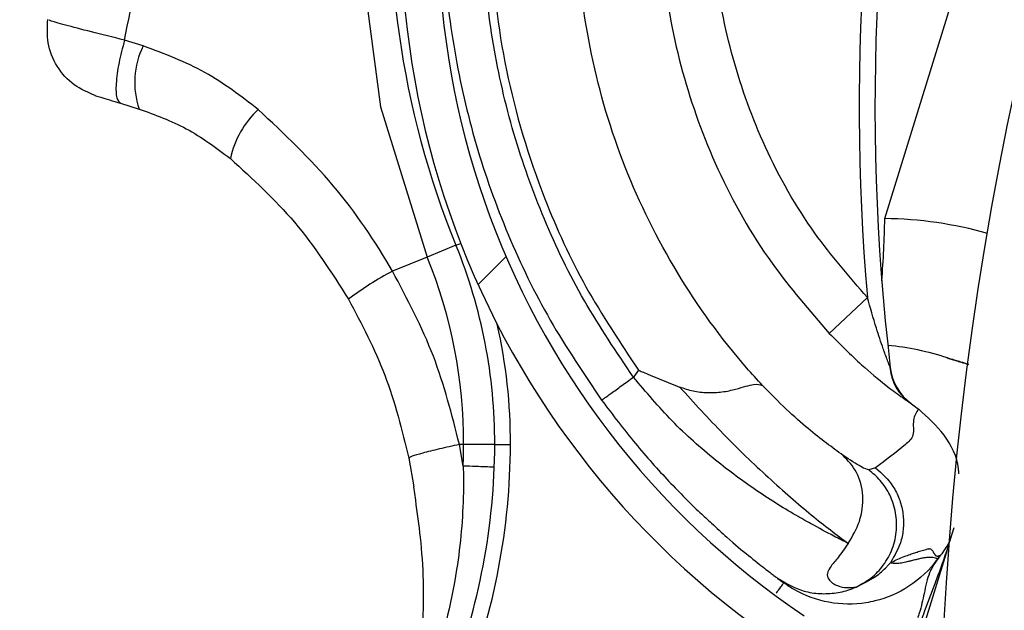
# Model space of a CAD drawing. Header units: inches. Extents: x 170 to 284, y 215 to 248.
# Tile 811 of 1056: x 235.5006 to 235.5649, y 224.8361 to 224.8747. Entities that reach past the tile are written whole.
import ezdxf

# ---------------------------------------------------------------- set-up
doc = ezdxf.new("R2010")
doc.units = ezdxf.units.IN
doc.header["$LTSCALE"] = 0.25
doc.header["$MEASUREMENT"] = 0
doc.layers.add('RH FRONT OF HOOD', color=7, linetype='Continuous')
pattern_1 = [(45, (225.4196035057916, 218.4993357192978), (-0.03026527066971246, 0.03026527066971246), [])]

msp = doc.modelspace()

# ---------------------------------------------------------------- hatches: boundary and pattern name
at = {"layer": 'RH FRONT OF HOOD'}
h = msp.add_hatch(dxfattribs=at)
h.set_pattern_fill('ANSI31', color=256, scale=0.34241245, angle=2.8e-322, style=0)
h.set_pattern_definition([(45, (225.4529552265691, 218.4993357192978), (-0.03026527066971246, 0.03026527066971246), [])])
edge = h.paths.add_edge_path(flags=0)
edge.add_arc((235.7395956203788, 224.3915581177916), 0.021400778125, 89.9999999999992, 390.52248781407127, ccw=False)
edge.add_line((235.7395956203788, 224.4129588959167), (235.8123582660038, 224.4129588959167))
edge.add_arc((235.8123582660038, 224.8238538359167), 0.4108949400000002, 270, 450.0000000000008)
edge.add_line((235.8123582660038, 225.2347487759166), (235.3287006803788, 225.2347487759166))
edge.add_arc((235.3287006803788, 225.2390289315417), 0.004280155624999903, 180.0000000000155, 269.9999999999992, ccw=False)
edge.add_line((235.3244205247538, 225.2390289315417), (235.3244205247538, 225.2818304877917))
edge.add_arc((235.3287006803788, 225.2818304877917), 0.004280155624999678, 360, 540, ccw=False)
edge.add_line((235.3329808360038, 225.2818304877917), (235.3329808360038, 225.2390289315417))
edge.add_line((235.3329808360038, 225.2390289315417), (235.3297484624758, 225.2390289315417))
edge.add_line((235.3297484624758, 225.2390289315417), (235.3297484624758, 225.2818304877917))
edge.add_arc((235.3287006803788, 225.2818304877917), 0.001047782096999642, 360, 540.0000000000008)
edge.add_line((235.3276528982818, 225.2818304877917), (235.3276528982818, 225.2390289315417))
edge.add_arc((235.3287006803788, 225.2390289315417), 0.001047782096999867, 180, 270)
edge.add_line((235.3287006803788, 225.2379811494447), (235.8123582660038, 225.2379811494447))
edge.add_arc((235.8123582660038, 224.8238538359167), 0.4141273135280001, 269.9999999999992, 450, ccw=False)
edge.add_line((235.8123582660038, 224.4097265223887), (235.7395956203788, 224.4097265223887))
edge.add_arc((235.7395956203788, 224.3915581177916), 0.018168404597, 450.0000000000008, 750.5224878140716)
edge.add_arc((235.754343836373, 224.4002532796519), 0.001047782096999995, 390.5224878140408, 495.0000000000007)
edge.add_line((235.753602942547, 224.4009941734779), (235.7449077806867, 224.3922990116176))
edge.add_line((235.7449077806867, 224.3922990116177), (235.7426221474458, 224.3945846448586))
edge.add_line((235.7426221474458, 224.3945846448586), (235.751317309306, 224.4032798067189))
edge.add_arc((235.754343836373, 224.4002532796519), 0.004280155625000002, 390.522487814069, 495.0000000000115, ccw=False)
h = msp.add_hatch(dxfattribs=at)
h.set_pattern_fill('ANSI31', color=256, scale=0.34241245, style=0)
h.set_pattern_definition(pattern_1)
edge = h.paths.add_edge_path(flags=0)
edge.add_line((235.7790065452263, 225.2304686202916), (235.4365940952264, 225.2304686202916))
edge.add_line((235.4365940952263, 225.2304686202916), (235.4365940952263, 225.2347487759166))
edge.add_line((235.4365940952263, 225.2347487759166), (235.7790065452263, 225.2347487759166))
edge.add_arc((235.7790065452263, 224.8238538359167), 0.4108949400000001, 269.9999999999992, 450, ccw=False)
edge.add_line((235.7790065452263, 224.4129588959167), (235.7062438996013, 224.4129588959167))
edge.add_line((235.7062438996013, 224.4129588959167), (235.7062438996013, 224.4172390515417))
edge.add_line((235.7062438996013, 224.4172390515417), (235.7790065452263, 224.4172390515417))
edge.add_arc((235.7790065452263, 224.8238538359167), 0.406614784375, 270, 450.0000000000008)
h = msp.add_hatch(dxfattribs=at)
h.set_pattern_fill('ANSI32', color=256, scale=0.34241245, angle=2.8e-322, style=0)
h.set_pattern_definition([(45, (225.4196035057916, 218.4993357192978), (-0.09079581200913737, 0.09079581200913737), []), (45, (225.4801340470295, 218.4993357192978), (-0.09079581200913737, 0.09079581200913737), [])])
edge = h.paths.add_edge_path(flags=0)
edge.add_arc((235.7790065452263, 224.8238538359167), 0.2182879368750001, 180, 540, ccw=False)
edge = h.paths.add_edge_path(flags=0)
edge.add_arc((235.7790065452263, 224.8238538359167), 0.2097276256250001, 180, 540, ccw=False)
h = msp.add_hatch(dxfattribs=at)
h.set_pattern_fill('ANSI31', color=256, scale=0.34241245, angle=2.8e-322, style=0)
h.set_pattern_definition(pattern_1)
edge = h.paths.add_edge_path(flags=0)
edge.add_arc((235.5307585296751, 224.8023513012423), 0.001712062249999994, 432.8696093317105, 455.0800296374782)
edge.add_line((235.5306069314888, 224.8040566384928), (235.5303931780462, 224.8064611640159))
edge.add_arc((235.5307585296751, 224.8023513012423), 0.004126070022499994, 432.8696093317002, 455.08002963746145, ccw=False)
edge.add_arc((235.5281362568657, 224.793843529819), 0.01302879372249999, 384.3457767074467, 432.8696093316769, ccw=False)
edge.add_arc((235.5231508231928, 224.7920837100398), 0.01830194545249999, 342.8696093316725, 382.9309823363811, ccw=False)
edge.add_arc((235.5294007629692, 224.7901573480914), 0.01176186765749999, 275.0104670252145, 342.86960933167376, ccw=False)
edge.add_arc((235.5281665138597, 224.7939416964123), 0.01566536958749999, 218.1266773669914, 278.30040914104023, ccw=False)
edge.add_arc((235.5355633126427, 224.800153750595), 0.02532140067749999, 195.7238575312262, 218.8505426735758, ccw=False)
edge.add_arc((235.5258994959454, 224.7964678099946), 0.01504902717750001, 155.0253276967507, 192.1842589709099, ccw=False)
edge.add_arc((235.5373843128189, 224.7915305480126), 0.02754708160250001, 436.1781124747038, 515.802183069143, ccw=False)
edge.add_arc((235.5449059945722, 224.8269778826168), 0.008748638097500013, 263.8282282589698, 410.8110415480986)
edge.add_arc((235.5822506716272, 224.8807153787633), 0.05672062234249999, 162.4402450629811, 235.8795090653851, ccw=False)
edge.add_arc((235.7339113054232, 224.8352244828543), 0.2150521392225, 506.2956368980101, 523.0756629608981, ccw=False)
edge.add_arc((235.5784291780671, 224.9377176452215), 0.02884824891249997, 448.028452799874, 504.2833661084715, ccw=False)
edge.add_arc((235.5779382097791, 224.9949474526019), 0.0284373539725, 272.9902032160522, 326.5886769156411)
edge.add_arc((235.5889785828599, 224.9871732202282), 0.01494630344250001, 328.1610501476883, 383.4168014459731)
edge.add_arc((235.5851718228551, 224.9864475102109), 0.0187470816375, 380.8274838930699, 414.3092253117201)
edge.add_arc((235.5887208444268, 224.9904057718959), 0.0134739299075, 416.7471667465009, 455.1432550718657)
edge.add_arc((235.5883342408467, 224.9978702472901), 0.006011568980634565, 457.8521419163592, 478.5871829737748)
edge.add_arc((235.5955546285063, 224.98804864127), 0.01816498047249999, 483.768869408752, 522.869609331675)
edge.add_arc((235.5886502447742, 224.9901767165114), 0.01094007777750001, 522.8696093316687, 612.8696093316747)
edge.add_arc((235.5859775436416, 224.9815053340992), 0.001866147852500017, 252.8696093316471, 268.5118557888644)
edge.add_line((235.5859290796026, 224.9796398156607), (235.5858663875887, 224.9772266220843))
edge.add_arc((235.5859775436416, 224.9815053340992), 0.004280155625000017, 252.8696093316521, 268.51185578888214, ccw=False)
edge.add_arc((235.5886502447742, 224.9901767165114), 0.01335408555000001, 162.8696093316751, 252.86960933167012, ccw=False)
edge.add_arc((235.5955546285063, 224.98804864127), 0.020578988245, 483.4809676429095, 522.8696093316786, ccw=False)
edge.add_arc((235.5883342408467, 224.9978702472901), 0.008425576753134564, 457.44727651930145, 479.3693202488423, ccw=False)
edge.add_arc((235.5887208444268, 224.9904057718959), 0.01588793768, 416.55991158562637, 455.3401900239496, ccw=False)
edge.add_arc((235.5851718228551, 224.9864475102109), 0.02116108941, 380.97414010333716, 414.44678106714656, ccw=False)
edge.add_arc((235.5889785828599, 224.9871732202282), 0.01736031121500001, 328.0498574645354, 383.2354626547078, ccw=False)
edge.add_arc((235.5779382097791, 224.9949474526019), 0.030851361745, 272.78776661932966, 326.6491469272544, ccw=False)
edge.add_arc((235.5784291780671, 224.9377176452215), 0.02643424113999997, 447.8113188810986, 504.1932224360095)
edge.add_arc((235.7339113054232, 224.8352244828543), 0.21263813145, 506.3072777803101, 523.0792988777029)
edge.add_arc((235.5822506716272, 224.8807153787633), 0.05430661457, 522.426235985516, 595.9841441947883)
edge.add_arc((235.5449059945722, 224.8269778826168), 0.01116264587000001, 262.93064822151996, 411.39869652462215, ccw=False)
edge.add_arc((235.5373843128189, 224.7915305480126), 0.02513307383, 435.8410095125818, 515.8402671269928)
edge.add_arc((235.5258994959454, 224.7964678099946), 0.01263501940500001, 514.9526566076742, 551.8523061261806)
edge.add_arc((235.5355633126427, 224.800153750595), 0.022907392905, 195.9139156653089, 218.8893245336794)
edge.add_arc((235.5281665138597, 224.7939416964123), 0.01325136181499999, 218.0618497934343, 278.6048591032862)
edge.add_arc((235.5294007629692, 224.7901573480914), 0.009347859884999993, 274.5921334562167, 342.8696093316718)
edge.add_arc((235.5231508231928, 224.7920837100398), 0.01588793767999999, 342.8696093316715, 382.8217882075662)
edge.add_arc((235.5281362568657, 224.793843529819), 0.01061478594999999, 384.5041106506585, 432.869609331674)

# ---------------------------------------------------------------- linework, layer by layer
for p, q in [((235.5571308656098, 224.8616988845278), (235.576400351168, 224.9242173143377)), ((235.5086687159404, 224.8729955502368), (235.5074385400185, 224.873382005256)), ((235.5071801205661, 224.8692445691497), (235.5084050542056, 224.8688670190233)), ((235.5291067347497, 224.8599540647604), (235.5294167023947, 224.8600804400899)), ((235.5291067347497, 224.8599540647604), (235.5272237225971, 224.8591863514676)), ((235.5272237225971, 224.8591863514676), (235.524954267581, 224.8582610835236)), ((235.5559942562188, 224.8565422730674), (235.5535082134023, 224.8541905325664)), ((235.541036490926, 224.8517834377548), (235.5407064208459, 224.8513318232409)), ((235.5586958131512, 224.8497204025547), (235.5590525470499, 224.849456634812)), ((235.5590525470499, 224.849456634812), (235.5593334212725, 224.8492405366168)), ((235.5295785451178, 224.8455137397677), (235.5293292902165, 224.8469254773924)), ((235.5296070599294, 224.8469245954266), (235.5293292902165, 224.8469254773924)), ((235.5316405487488, 224.8469181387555), (235.5296070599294, 224.8469245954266)), ((235.5316405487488, 224.8469181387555), (235.5326677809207, 224.8469148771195)), ((235.5260297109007, 224.8460327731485), (235.5263601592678, 224.8441468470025)), ((235.5565321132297, 224.8453987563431), (235.5560864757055, 224.8452618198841)), ((235.5264715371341, 224.8432856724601), (235.5263605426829, 224.8441468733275)), ((235.5614097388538, 224.8406524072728), (235.5616651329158, 224.8414889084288)), ((235.5464047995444, 224.7919699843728), (235.5612466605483, 224.8401233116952)), ((235.5607608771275, 224.839666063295), (235.5605866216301, 224.8394276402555)), ((235.5501115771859, 224.8381820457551), (235.5502535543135, 224.8380762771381)), ((235.5503204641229, 224.8380269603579), (235.5505342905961, 224.8378694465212))]:
    msp.add_line(p, q, dxfattribs=at)
at = {"layer": 'RH FRONT OF HOOD', "flags": 128}
msp.add_lwpolyline([(235.5234166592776, 224.8900026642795), (235.5232518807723, 224.8892196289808), (235.5228599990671, 224.8789233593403), (235.5241717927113, 224.8690130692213), (235.5272236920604, 224.8591864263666), (235.5272237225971, 224.8591863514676), (235.5272237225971, 224.8591863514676)], dxfattribs=at)
at = {"layer": 'RH FRONT OF HOOD'}
msp.add_circle((235.7790065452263, 224.8238538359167), 0.218287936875, dxfattribs=at)
for centre, radius, start, end in [((235.702013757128, 224.8690302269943), 0.1465525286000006, 148.2102277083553, 184.8881843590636), ((235.702013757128, 224.8690302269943), 0.1455252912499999, 148.2240339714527, 186.7401596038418), ((235.5822506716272, 224.8807153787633), 0.05672062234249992, 162.4402450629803, 235.8795090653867), ((235.5822506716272, 224.8807153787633), 0.05430661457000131, 162.4262359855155, 235.9841441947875), ((235.5826920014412, 224.8818010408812), 0.05786770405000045, 173.7715006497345, 202.1809632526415), ((235.513390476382, 224.8706213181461), 0.005285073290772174, 153.3054818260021, 199.3862449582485), ((235.5203431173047, 224.8643516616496), 0.006116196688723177, 132.8655740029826, 167.9731871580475), ((235.4985365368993, 224.8624699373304), 0.05859940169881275, 355.2621459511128, 359.2460785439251), ((235.5568512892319, 224.8360194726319), 0.02568093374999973, 74.17282644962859, 89.3762351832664), ((235.4973994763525, 224.8470268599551), 0.03424124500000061, 359.8180768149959, 22.1809632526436), ((235.4973994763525, 224.8470268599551), 0.0322077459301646, 359.8180768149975, 22.1809632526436), ((235.5358677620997, 224.8379454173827), 0.02306145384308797, 118.2445140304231, 126.7082224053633), ((235.4973994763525, 224.8470268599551), 0.03526848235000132, 359.8180768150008, 12.70827030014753), ((235.5557835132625, 224.8363485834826), 0.01712062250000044, 71.48010638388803, 84.81620946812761), ((235.5613847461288, 224.8530696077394), 0.0005136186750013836, 251.4801063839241, 252.8838648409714), ((235.5608947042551, 224.8523522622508), 0.003424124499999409, 186.7401596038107, 233.4920208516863), ((235.4884967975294, 224.847055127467), 0.04314396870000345, 338.6409130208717, 359.8180768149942), ((235.4884967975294, 224.847055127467), 0.04111046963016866, 357.8501057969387, 359.8180768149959), ((235.4884967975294, 224.847055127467), 0.04417120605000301, 338.6409130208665, 359.8180768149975)]:
    msp.add_arc(centre, radius, start, end, dxfattribs=at)
for points, knots in [([(235.507443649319, 224.8733812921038), (235.5084130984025, 224.8782520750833), (235.5103502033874, 224.8879846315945), (235.5131255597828, 224.8975318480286), (235.514511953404, 224.9023010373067)], [0, 0, 0, 0, 0.500462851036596, 1, 1, 1, 1]), ([(235.5340049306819, 224.8981017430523), (235.5331893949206, 224.8951748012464), (235.53153125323, 224.8892237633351), (235.5311309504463, 224.8801522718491), (235.5321794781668, 224.8712833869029), (235.5344602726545, 224.8636948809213), (235.5374699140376, 224.8571325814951), (235.5398414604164, 224.8535757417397), (235.541036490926, 224.8517834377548)], [0, 0, 0, 0, 0.1870908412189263, 0.3803918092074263, 0.5558755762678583, 0.7364481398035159, 0.8671952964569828, 1, 1, 1, 1]), ([(235.5407064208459, 224.8513318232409), (235.5395960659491, 224.8529732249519), (235.5373735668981, 224.8562586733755), (235.5347836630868, 224.86163260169), (235.5327751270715, 224.8672493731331), (235.5314433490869, 224.8730741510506), (235.5307714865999, 224.8790107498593), (235.5308087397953, 224.8849806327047), (235.5314792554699, 224.8909087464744), (235.5325089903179, 224.8947397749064), (235.5330222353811, 224.8966492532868)], [0, 0, 0, 0, 0.1247413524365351, 0.2496837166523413, 0.3746881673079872, 0.499985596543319, 0.6253465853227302, 0.7503062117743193, 0.8755465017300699, 1, 1, 1, 1]), ([(235.5491294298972, 224.8507875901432), (235.5487846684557, 224.8511687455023), (235.5467183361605, 224.8534532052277), (235.5434047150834, 224.858065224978), (235.539959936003, 224.8649883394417), (235.5377587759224, 224.8724055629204), (235.536782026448, 224.8802681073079), (235.5372288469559, 224.8883708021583), (235.5385027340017, 224.8937627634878), (235.5393804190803, 224.8963719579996), (235.5393804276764, 224.8963719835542)], [0, 0, 0, 0, 0.03155846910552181, 0.1891461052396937, 0.3467338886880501, 0.5043277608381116, 0.6619226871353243, 0.8309600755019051, 0.9999983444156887, 1, 1, 1, 1]), ([(235.5283514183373, 224.8851365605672), (235.5282919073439, 224.8830481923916), (235.528172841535, 224.8788699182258), (235.5289152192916, 224.8726305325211), (235.5303074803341, 224.8665150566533), (235.5324180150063, 224.8606182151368), (235.5351387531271, 224.85498509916), (235.5374661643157, 224.8515421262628), (235.5386278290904, 224.849823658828)], [0, 0, 0, 0, 0.1669692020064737, 0.3340613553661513, 0.5010874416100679, 0.6678519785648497, 0.8342172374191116, 1, 1, 1, 1]), ([(235.5426385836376, 224.883835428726), (235.5425938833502, 224.8818743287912), (235.5424976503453, 224.8776523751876), (235.5437520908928, 224.8712518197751), (235.5460927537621, 224.8647656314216), (235.5493631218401, 224.8589721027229), (235.5522118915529, 224.8556859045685), (235.5535082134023, 224.8541905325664)], [0, 0, 0, 0, 0.1810254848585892, 0.3897206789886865, 0.598415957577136, 0.8172607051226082, 1, 1, 1, 1]), ([(235.5559942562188, 224.8565422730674), (235.5548083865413, 224.857910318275), (235.5522023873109, 224.8609166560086), (235.5492094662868, 224.8662166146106), (235.5470722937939, 224.8721504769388), (235.5459435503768, 224.8778376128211), (235.5460215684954, 224.8815300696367), (235.5460558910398, 224.883154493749)], [0, 0, 0, 0, 0.1859244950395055, 0.4085770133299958, 0.6208996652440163, 0.8332222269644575, 1, 1, 1, 1]), ([(235.5055335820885, 224.869752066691), (235.5050554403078, 224.8699543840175), (235.5040664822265, 224.8703728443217), (235.5029687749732, 224.8716217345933), (235.5023347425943, 224.8731529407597), (235.5023991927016, 224.8742164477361), (235.5024303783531, 224.8747310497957)], [0, 0, 0, 0, 0.2415860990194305, 0.4996813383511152, 0.7579094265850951, 1, 1, 1, 1]), ([(235.5074437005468, 224.8733815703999), (235.506690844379, 224.8735656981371), (235.5051756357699, 224.8739362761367), (235.5034836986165, 224.8743819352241), (235.5025098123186, 224.8746633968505), (235.5025254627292, 224.8746949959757), (235.5025315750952, 224.8747073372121)], [0, 0, 0, 0, 0.2719162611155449, 0.547262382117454, 0.8231804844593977, 1, 1, 1, 1]), ([(235.5074437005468, 224.8733815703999), (235.5073120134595, 224.8728767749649), (235.5070391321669, 224.8718307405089), (235.5068616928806, 224.8704787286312), (235.5068913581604, 224.8695104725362), (235.5070861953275, 224.8693311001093), (235.5071802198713, 224.8692445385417)], [0, 0, 0, 0, 0.2412900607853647, 0.4999999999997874, 0.7587099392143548, 1, 1, 1, 1]), ([(235.5161823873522, 224.8688345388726), (235.5150529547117, 224.8697036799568), (235.512747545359, 224.8714777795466), (235.5100465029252, 224.8724828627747), (235.5086687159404, 224.8729955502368)], [0, 0, 0, 0, 0.4899054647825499, 1, 1, 1, 1]), ([(235.5055339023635, 224.8697519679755), (235.5055328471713, 224.8697522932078), (235.5054502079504, 224.8697777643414), (235.5055461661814, 224.8697481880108), (235.5058537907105, 224.8696533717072), (235.5064331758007, 224.8694747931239), (235.50693208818, 224.8693210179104), (235.5071802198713, 224.8692445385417)], [0, 0, 0, 0, 0.00323000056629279, 0.2529631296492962, 0.5032304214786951, 0.7529340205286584, 0.9999999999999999, 0.9999999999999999, 0.9999999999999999, 0.9999999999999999]), ([(235.5084050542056, 224.8688670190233), (235.5094506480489, 224.8684885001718), (235.5115834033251, 224.8677164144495), (235.5134232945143, 224.8663318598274), (235.5143611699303, 224.8656260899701)], [0, 0, 0, 0, 0.4902549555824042, 1, 1, 1, 1]), ([(235.524954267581, 224.8582610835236), (235.5249542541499, 224.8582611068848), (235.5238226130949, 224.8602294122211), (235.5212180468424, 224.8640883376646), (235.5178793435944, 224.8672351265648), (235.5161823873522, 224.8688345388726)], [0, 0, 0, 0, 5.836249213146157e-06, 0.4917349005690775, 1, 1, 1, 1]), ([(235.5143611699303, 224.8656260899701), (235.5158172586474, 224.86429597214), (235.5187802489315, 224.861589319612), (235.5209695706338, 224.8581716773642), (235.5220830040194, 224.8564335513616)], [0, 0, 0, 0, 0.4914254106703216, 1, 1, 1, 1]), ([(235.5293292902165, 224.8469254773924), (235.5288360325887, 224.8488767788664), (235.5278365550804, 224.8528306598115), (235.5259233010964, 224.856435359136), (235.524954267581, 224.8582610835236)], [0, 0, 0, 0, 0.4935154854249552, 1, 1, 1, 1]), ([(235.5220830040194, 224.8564335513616), (235.5229409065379, 224.8548016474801), (235.5246795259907, 224.8514944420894), (235.5255757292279, 224.8478691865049), (235.5260297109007, 224.8460327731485)], [0, 0, 0, 0, 0.4934389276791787, 1, 1, 1, 1]), ([(235.5574434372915, 224.852087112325), (235.5574411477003, 224.8520925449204), (235.5574002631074, 224.8521895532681), (235.5572590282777, 224.852552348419), (235.5569653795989, 224.8533643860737), (235.5565076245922, 224.8547374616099), (235.5561857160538, 224.8558691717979), (235.5559942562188, 224.8565422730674)], [0, 0, 0, 0, 0.005253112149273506, 0.09380336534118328, 0.2660256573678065, 0.5634579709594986, 0.9999999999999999, 0.9999999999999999, 0.9999999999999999, 0.9999999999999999]), ([(235.5535082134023, 224.8541905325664), (235.5542075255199, 224.853485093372), (235.5554373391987, 224.8522445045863), (235.5570896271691, 224.8508726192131), (235.5581508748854, 224.850079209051), (235.5585606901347, 224.8498054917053), (235.5586790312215, 224.8497329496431), (235.5586790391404, 224.8497329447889)], [0, 0, 0, 0, 0.3699466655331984, 0.6505899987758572, 0.8492685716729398, 0.9999899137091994, 1, 1, 1, 1]), ([(235.562594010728, 224.8521677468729), (235.5624292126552, 224.8522170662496), (235.5621432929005, 224.8523026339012), (235.5617850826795, 224.8524109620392), (235.5615441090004, 224.8524841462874), (235.5613781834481, 224.8525347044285), (235.5612743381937, 224.8525664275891), (235.5612272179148, 224.8525808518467), (235.5612232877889, 224.8525820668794), (235.5612216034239, 224.8525825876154)], [0, 0, 0, 0, 0.3254680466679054, 0.5646773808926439, 0.7187998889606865, 0.8200788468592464, 0.9236577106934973, 0.9672813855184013, 1, 1, 1, 1]), ([(235.5612335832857, 224.8525787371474), (235.5612351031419, 224.85257826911), (235.5612386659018, 224.8525771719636), (235.561286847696, 224.8525623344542), (235.5613924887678, 224.8525298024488), (235.5615608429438, 224.8524779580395), (235.5618063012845, 224.8524023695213), (235.5621591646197, 224.8522937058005), (235.5624377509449, 224.8522079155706), (235.5625933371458, 224.8521600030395)], [0, 0, 0, 0, 0.03189143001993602, 0.07475806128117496, 0.1789066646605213, 0.2823646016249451, 0.4408509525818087, 0.68772381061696, 1, 1, 1, 1]), ([(235.541036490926, 224.8517834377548), (235.5410470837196, 224.8517788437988), (235.5411526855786, 224.851733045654), (235.5420413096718, 224.8513501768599), (235.5429250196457, 224.8509958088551), (235.543712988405, 224.8506798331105)], [0, 0, 0, 0, 0.01193493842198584, 0.1189819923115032, 1, 1, 1, 1]), ([(235.5574434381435, 224.8520871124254), (235.5574982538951, 224.8517395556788), (235.5575936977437, 224.8511343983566), (235.5580382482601, 224.8503209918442), (235.5584520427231, 224.8499414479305), (235.5586791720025, 224.8497331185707)], [0, 0, 0, 0, 0.3783552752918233, 0.6587829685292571, 1, 1, 1, 1]), ([(235.5574942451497, 224.8519503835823), (235.5574927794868, 224.8519543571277), (235.5574895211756, 224.8519631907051), (235.5574733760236, 224.8520071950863), (235.5574644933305, 224.8520314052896)], [0, 0, 0, 0, 0.4498228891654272, 0.9999999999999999, 0.9999999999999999, 0.9999999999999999, 0.9999999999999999]), ([(235.5386278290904, 224.849823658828), (235.5386555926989, 224.8498438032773), (235.5386983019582, 224.8498747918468), (235.5389574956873, 224.8500628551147), (235.5392257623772, 224.8502575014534), (235.539558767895, 224.8504991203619), (235.5400426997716, 224.8508502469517), (235.5404449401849, 224.8511421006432), (235.5407064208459, 224.8513318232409)], [0, 0, 0, 0, 0.2394567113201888, 0.3683605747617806, 0.5000000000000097, 0.6316394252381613, 0.7605432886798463, 0.9999999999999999, 0.9999999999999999, 0.9999999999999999, 0.9999999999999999]), ([(235.554741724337, 224.840452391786), (235.5544348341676, 224.8406067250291), (235.5537017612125, 224.8409753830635), (235.5526683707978, 224.8415326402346), (235.5518508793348, 224.841987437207), (235.5507301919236, 224.8426238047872), (235.5488568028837, 224.8437861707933), (235.5460158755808, 224.8458717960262), (235.5432136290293, 224.8483597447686), (235.5415304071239, 224.8503550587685), (235.5407064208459, 224.8513318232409)], [0, 0, 0, 0, 0.08980644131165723, 0.2145219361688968, 0.2531624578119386, 0.2759662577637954, 0.4628905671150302, 0.6373953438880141, 0.8224944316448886, 1, 1, 1, 1]), ([(235.5437183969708, 224.8506948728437), (235.5440115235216, 224.8505955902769), (235.5446132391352, 224.8503917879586), (235.5455699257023, 224.8502917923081), (235.5465391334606, 224.8503392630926), (235.5476589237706, 224.8506011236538), (235.5486596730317, 224.8509394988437), (235.5489754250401, 224.8508380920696), (235.5491302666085, 224.8507883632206)], [0, 0, 0, 0, 0.1136768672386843, 0.2333502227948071, 0.3620694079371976, 0.5019163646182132, 0.7557448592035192, 1, 1, 1, 1]), ([(235.5437188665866, 224.8506945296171), (235.544670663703, 224.8496456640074), (235.5466256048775, 224.8474913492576), (235.5496034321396, 224.844655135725), (235.5524880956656, 224.8421356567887), (235.5539784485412, 224.8410241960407), (235.5547434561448, 224.8404536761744)], [0, 0, 0, 0, 0.2305257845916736, 0.4734878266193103, 0.7297379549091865, 1, 1, 1, 1]), ([(235.5544060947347, 224.8462060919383), (235.5536932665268, 224.8467270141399), (235.5526115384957, 224.8475175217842), (235.5507017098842, 224.8491951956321), (235.5496557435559, 224.8502556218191), (235.5491302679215, 224.8507883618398)], [0, 0, 0, 0, 0.4901989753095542, 0.7438846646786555, 1, 1, 1, 1]), ([(235.5386278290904, 224.849823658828), (235.5393574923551, 224.8488585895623), (235.5407987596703, 224.8469523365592), (235.5430147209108, 224.8444864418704), (235.5447229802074, 224.8427543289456), (235.5455571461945, 224.8420005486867), (235.5458050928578, 224.8417764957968)], [0, 0, 0, 0, 0.3013203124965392, 0.5951829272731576, 0.8796725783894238, 1, 1, 1, 1]), ([(235.5593389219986, 224.8492473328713), (235.5591933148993, 224.849025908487), (235.5589020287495, 224.8485829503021), (235.5591085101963, 224.8474488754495), (235.5580719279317, 224.8465673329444), (235.5571920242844, 224.8458995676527), (235.5565321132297, 224.8453987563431)], [0, 0, 0, 0, 0.1666800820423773, 0.3334425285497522, 0.5000945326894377, 0.9999999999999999, 0.9999999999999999, 0.9999999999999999, 0.9999999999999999]), ([(235.561971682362, 224.8450131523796), (235.561966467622, 224.845118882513), (235.5619219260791, 224.8460219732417), (235.5611083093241, 224.8476388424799), (235.5599288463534, 224.8487110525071), (235.5593389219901, 224.8492473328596)], [0, 0, 0, 0, 0.06215861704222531, 0.5309259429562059, 0.9999999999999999, 0.9999999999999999, 0.9999999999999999, 0.9999999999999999]), ([(235.5293292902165, 224.8469254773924), (235.5288826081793, 224.8468264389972), (235.5279631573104, 224.8466225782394), (235.5268773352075, 224.8463480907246), (235.526151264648, 224.8461323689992), (235.5260694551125, 224.846065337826), (235.5260297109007, 224.8460327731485)], [0, 0, 0, 0, 0.2429069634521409, 0.4999999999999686, 0.7570930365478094, 1, 1, 1, 1]), ([(235.5547419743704, 224.8404507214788), (235.5550197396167, 224.8409197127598), (235.5555967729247, 224.8418940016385), (235.5557831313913, 224.8435761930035), (235.5554090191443, 224.845144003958), (235.5547327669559, 224.845860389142), (235.5544070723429, 224.8462054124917)], [0, 0, 0, 0, 0.2405618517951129, 0.4997464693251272, 0.7590693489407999, 1, 1, 1, 1]), ([(235.556086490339, 224.8452618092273), (235.5559643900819, 224.8452918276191), (235.5557203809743, 224.8453518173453), (235.5548487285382, 224.8459181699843), (235.5544132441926, 224.8462011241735)], [0, 0, 0, 0, 0.5003922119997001, 1, 1, 1, 1]), ([(235.5295784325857, 224.8455145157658), (235.5295784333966, 224.8455144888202), (235.529595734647, 224.8449396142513), (235.5296034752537, 224.8426781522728), (235.529218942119, 224.8380796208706), (235.5281833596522, 224.8341894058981), (235.5275823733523, 224.8319317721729)], [0, 0, 0, 0, 5.869764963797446e-06, 0.125228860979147, 0.4923383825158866, 1, 1, 1, 1]), ([(235.5552544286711, 224.8375963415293), (235.5555570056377, 224.8377548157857), (235.5561952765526, 224.8380891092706), (235.5570029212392, 224.8388972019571), (235.5576261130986, 224.839947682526), (235.5579419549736, 224.8411812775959), (235.5578981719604, 224.8424541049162), (235.5575149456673, 224.8436143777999), (235.556899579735, 224.844577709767), (235.5563479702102, 224.8450418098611), (235.5560864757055, 224.8452618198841)], [0, 0, 0, 0, 0.1098512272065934, 0.2317256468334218, 0.3631776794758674, 0.4999999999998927, 0.6368223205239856, 0.7682743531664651, 0.8901487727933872, 1, 1, 1, 1]), ([(235.5565321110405, 224.8453987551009), (235.5569485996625, 224.8450204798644), (235.5575892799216, 224.8444385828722), (235.5580980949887, 224.8433798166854), (235.55833495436, 224.8424960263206), (235.5583785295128, 224.8415821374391), (235.5582163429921, 224.8404188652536), (235.5577833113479, 224.8396697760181), (235.5575018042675, 224.8391828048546)], [0, 0, 0, 0, 0.2394514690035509, 0.3683457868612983, 0.4999761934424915, 0.6316105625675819, 0.7605158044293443, 0.9999999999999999, 0.9999999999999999, 0.9999999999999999, 0.9999999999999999]), ([(235.5264727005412, 224.8317824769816), (235.5265995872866, 224.8324701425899), (235.5268504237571, 224.8338295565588), (235.5269953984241, 224.8359115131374), (235.5270007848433, 224.8382566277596), (235.5268274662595, 224.8407498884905), (235.5265852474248, 224.842475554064), (235.5264715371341, 224.8432856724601)], [0, 0, 0, 0, 0.1754155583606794, 0.346770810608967, 0.5287700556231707, 0.7787798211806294, 0.9999999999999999, 0.9999999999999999, 0.9999999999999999, 0.9999999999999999]), ([(235.5458050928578, 224.8417764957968), (235.5461451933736, 224.8414614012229), (235.5470766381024, 224.8405984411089), (235.5482726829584, 224.8396133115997), (235.5493259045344, 224.8387746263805), (235.5499633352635, 224.8382928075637), (235.5500624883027, 224.83821872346), (235.5501115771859, 224.8381820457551)], [0, 0, 0, 0, 0.1282528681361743, 0.3512504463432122, 0.5733912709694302, 0.7887937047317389, 1, 1, 1, 1]), ([(235.5547402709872, 224.8404494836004), (235.5545182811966, 224.8401303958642), (235.5542088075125, 224.8396855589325), (235.5537922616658, 224.8391888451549), (235.553507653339, 224.8388235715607), (235.5533170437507, 224.8384171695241), (235.5534861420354, 224.8379867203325), (235.5542558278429, 224.8374981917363), (235.5548552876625, 224.8375571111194), (235.5552544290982, 224.8375963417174)], [0, 0, 0, 0, 0.1001269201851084, 0.1395859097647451, 0.1897135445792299, 0.2582342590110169, 0.3697357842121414, 0.5803479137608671, 1, 1, 1, 1]), ([(235.5560154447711, 224.8260173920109), (235.5568414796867, 224.8282336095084), (235.5580890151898, 224.8315806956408), (235.5595649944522, 224.8355388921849), (235.5603433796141, 224.837611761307), (235.5607614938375, 224.8387390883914), (235.5609809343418, 224.8393597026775), (235.5611002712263, 224.8397028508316), (235.5611656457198, 224.8398924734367), (235.5612018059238, 224.8399975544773), (235.5612234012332, 224.8400601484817), (235.5612360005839, 224.8400964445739), (235.5612438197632, 224.8401186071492), (235.5612475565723, 224.8401289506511), (235.5612494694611, 224.8401338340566), (235.5612498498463, 224.8401343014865), (235.5612490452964, 224.8401311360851), (235.5612475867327, 224.8401263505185), (235.5612466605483, 224.8401233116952)], [0, 0, 0, 0, 0.4681368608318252, 0.7070129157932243, 0.8371325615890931, 0.9079072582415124, 0.9470740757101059, 0.9687898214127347, 0.9808770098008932, 0.987667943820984, 0.9915546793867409, 0.9947708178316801, 0.9959953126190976, 0.9972287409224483, 0.9978484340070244, 0.9984730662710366, 0.9990304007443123, 1, 1, 1, 1]), ([(235.5575003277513, 224.8391807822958), (235.5576293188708, 224.8392449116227), (235.557902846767, 224.8393808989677), (235.5583041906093, 224.8395522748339), (235.5586253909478, 224.8396763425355), (235.5588638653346, 224.8397615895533), (235.5590148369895, 224.8398134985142), (235.5591682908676, 224.839864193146), (235.5593242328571, 224.8399136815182), (235.5594904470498, 224.839964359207), (235.5596606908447, 224.8400139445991), (235.5598139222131, 224.8400576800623), (235.5599265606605, 224.8400869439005), (235.5600066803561, 224.8401070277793), (235.5600713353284, 224.840107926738), (235.5601338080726, 224.8400897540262), (235.5601937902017, 224.8400489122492), (235.5602503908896, 224.8399825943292), (235.5602991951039, 224.8398896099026), (235.5603473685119, 224.839806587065), (235.5603854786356, 224.8397422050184), (235.5604113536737, 224.8397020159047), (235.5604344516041, 224.8396683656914), (235.5604697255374, 224.8396443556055), (235.5605208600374, 224.8396259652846), (235.5605890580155, 224.8396229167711), (235.5606678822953, 224.8396346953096), (235.560730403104, 224.8396562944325), (235.5607616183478, 224.8396670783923)], [0, 0, 0, 0, 0.08480730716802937, 0.1798353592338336, 0.2850849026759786, 0.3228266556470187, 0.3617275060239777, 0.4017874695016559, 0.4430065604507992, 0.485384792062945, 0.5351510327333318, 0.5813528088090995, 0.6105805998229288, 0.6293562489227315, 0.6489120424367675, 0.6766412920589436, 0.7075477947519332, 0.7416323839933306, 0.7850907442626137, 0.8280699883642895, 0.8539878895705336, 0.872996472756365, 0.885095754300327, 0.9032140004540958, 0.9275168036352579, 0.9517481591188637, 0.9759089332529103, 1, 1, 1, 1]), ([(235.5614032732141, 224.84063142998), (235.5613705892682, 224.8405742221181), (235.5612142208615, 224.8403005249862), (235.5609820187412, 224.8399425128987), (235.5607754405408, 224.8396720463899), (235.56077543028, 224.8396720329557)], [0, 0, 0, 0, 0.2090106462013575, 0.9999607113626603, 1, 1, 1, 1]), ([(235.5612466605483, 224.8401233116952), (235.5612482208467, 224.8401283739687), (235.5612575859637, 224.8401587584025), (235.5612865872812, 224.8402528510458), (235.5613075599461, 224.8403208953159), (235.5613226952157, 224.8403700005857)], [0, 0, 0, 0, 0.05271003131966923, 0.3163725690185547, 1, 1, 1, 1]), ([(235.5605866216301, 224.8394276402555), (235.5605866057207, 224.8394276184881), (235.5600769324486, 224.8387302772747), (235.5588359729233, 224.8375519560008), (235.5570842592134, 224.8367970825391), (235.555309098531, 224.8364409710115), (235.5534603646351, 224.8364620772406), (235.5516576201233, 224.8371223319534), (235.5507533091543, 224.8377091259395), (235.5505343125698, 224.8378694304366), (235.5505342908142, 224.8378694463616)], [0, 0, 0, 0, 7.189415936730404e-06, 0.2303203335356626, 0.444896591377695, 0.4983905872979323, 0.713008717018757, 0.927629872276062, 0.9999928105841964, 1, 1, 1, 1]), ([(235.5605863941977, 224.8394273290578), (235.5605399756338, 224.839451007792), (235.5604450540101, 224.83949942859), (235.5602705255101, 224.8395339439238), (235.5600726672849, 224.8395433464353), (235.5598558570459, 224.839525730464), (235.5596301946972, 224.8394894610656), (235.5594011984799, 224.8394416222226), (235.5591443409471, 224.8393798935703), (235.5588938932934, 224.8393167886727), (235.5586702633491, 224.8392621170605), (235.5584830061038, 224.8392185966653), (235.5583067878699, 224.8391829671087), (235.5581253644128, 224.8391534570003), (235.5579507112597, 224.8391349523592), (235.5577851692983, 224.8391319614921), (235.5576318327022, 224.8391446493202), (235.5575435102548, 224.8391689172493), (235.557500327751, 224.8391807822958)], [0, 0, 0, 0, 0.0657809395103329, 0.1345158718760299, 0.2062058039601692, 0.27713025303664, 0.3450539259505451, 0.411816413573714, 0.4774590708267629, 0.5636721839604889, 0.622780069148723, 0.6670965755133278, 0.724168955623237, 0.7778304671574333, 0.8321346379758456, 0.8905164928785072, 0.9464714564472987, 1, 1, 1, 1]), ([(235.56077543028, 224.8396720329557), (235.5607754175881, 224.8396720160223), (235.5606688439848, 224.8395298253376), (235.5605581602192, 224.839381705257), (235.560447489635, 224.839233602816)], [0, 0, 0, 0, 0.0001190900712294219, 1, 1, 1, 1]), ([(235.560447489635, 224.839233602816), (235.5604889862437, 224.8392917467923), (235.5605824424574, 224.8394226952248), (235.5606971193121, 224.8395791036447), (235.5607608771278, 224.8396660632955)], [0, 0, 0, 0, 0.4440219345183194, 1, 1, 1, 1]), ([(235.5552544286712, 224.8375963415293), (235.5557132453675, 224.837817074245), (235.5565003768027, 224.8381957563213), (235.5571117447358, 224.8387607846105), (235.5573828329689, 224.8390511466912), (235.5574562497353, 224.8391344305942), (235.5574752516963, 224.8391558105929), (235.557481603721, 224.839162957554)], [0, 0, 0, 0, 0.5022803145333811, 0.8616962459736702, 0.9584272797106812, 0.9861029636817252, 1, 1, 1, 1]), ([(235.560447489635, 224.839233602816), (235.5603099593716, 224.8390061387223), (235.5599566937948, 224.8384218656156), (235.5597355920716, 224.8373034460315), (235.5595013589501, 224.836219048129), (235.5593164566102, 224.8356947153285), (235.5592813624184, 224.8355951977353)], [0, 0, 0, 0, 0.2412678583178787, 0.619729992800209, 0.9278253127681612, 1, 1, 1, 1]), ([(235.5501115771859, 224.8381820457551), (235.5506737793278, 224.8378487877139), (235.5515389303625, 224.8373359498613), (235.5528903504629, 224.8371356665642), (235.5539519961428, 224.8371813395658), (235.5547442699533, 224.8373826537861), (235.5551631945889, 224.8375581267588), (235.5552544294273, 224.8375963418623)], [0, 0, 0, 0, 0.3580314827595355, 0.5509607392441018, 0.7480445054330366, 0.9451282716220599, 1, 1, 1, 1]), ([(235.5500439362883, 224.8371995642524), (235.5500903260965, 224.8372629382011), (235.5502720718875, 224.8375112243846), (235.5504755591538, 224.8377892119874), (235.5505147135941, 224.8378427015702), (235.5505342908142, 224.8378694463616)], [0, 0, 0, 0, 0.1462931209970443, 0.5731465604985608, 1, 1, 1, 1]), ([(235.5502535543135, 224.8380762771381), (235.5503099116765, 224.8380342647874), (235.5504792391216, 224.8379080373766), (235.5503461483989, 224.838008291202), (235.5501863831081, 224.8381257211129), (235.5503019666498, 224.8380405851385), (235.5503204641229, 224.8380269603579)], [0, 0, 0, 0, 0.1877582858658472, 0.5641255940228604, 0.9302446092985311, 0.9999999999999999, 0.9999999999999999, 0.9999999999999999, 0.9999999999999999])]:
    msp.add_open_spline(points, degree=3, knots=knots, dxfattribs=at)
msp.add_open_spline([(235.5316103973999, 224.8454366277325), (235.531581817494, 224.8454377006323), (235.531524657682, 224.8454398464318), (235.531076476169, 224.8454566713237), (235.5304203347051, 224.8454813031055), (235.5298589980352, 224.845502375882), (235.5295783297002, 224.8455129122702)], degree=3, dxfattribs=at)

doc.saveas('drawing.dxf')
